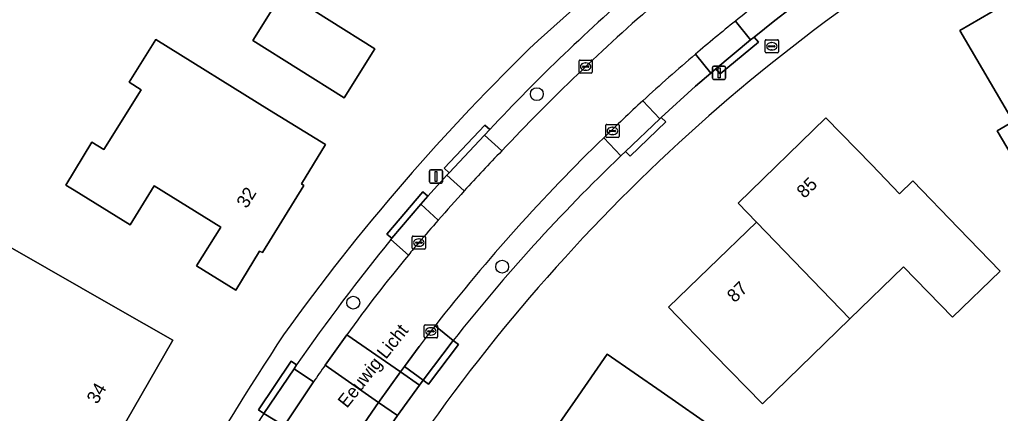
# Model space of a CAD drawing. Extents: x 160455 to 162082, y 388339 to 389736.
# Drawn here: x 161097.1 to 161171.6, y 388443.7 to 388473.6 of the extents above; entities that cross this region are included whole.
import ezdxf

# ---------------------------------------------------------------- set-up
doc = ezdxf.new("R2010")
doc.units = 0
for name, color, linetype in [('IMGEO_Boom', 7, 'Continuous'), ('IMGEO_Brandkraan', 7, 'Continuous'), ('IMGEO_Erf', 7, 'Continuous'), ('IMGEO_Kolk', 7, 'Continuous'), ('IMGEO_Lichtmast', 7, 'Continuous'), ('IMGEO_Openbare_ruimte_label', 7, 'Continuous'), ('IMGEO_Pand', 7, 'Continuous'), ('IMGEO_Pand_nummerreeks', 7, 'Continuous'), ('IMGEO_Parkeervlak_open', 7, 'Continuous'), ('IMGEO_Rijbaan_lokaal_open', 7, 'Continuous'), ('IMGEO_Voetpad_open', 7, 'Continuous')]:
    doc.layers.add(name, color=color, linetype=linetype)

msp = doc.modelspace()

# ---------------------------------------------------------------- linework, layer by layer
at = {"layer": 'IMGEO_Boom'}
for centre in [(161136.344, 388467.932), (161133.708, 388454.818), (161122.402, 388452.084)]:
    msp.add_circle(centre, 0.489, dxfattribs=at)
at = {"layer": 'IMGEO_Brandkraan'}
for p, q in [((161153.689, 388471.144), (161153.689, 388471.996)), ((161153.764, 388472.07), (161154.616, 388472.07)), ((161153.991, 388471.613), (161154.389, 388471.613)), ((161154.177, 388471.85), (161154.202, 388471.85)), ((161154.69, 388471.996), (161154.69, 388471.144)), ((161154.616, 388471.07), (161153.764, 388471.07)), ((161153.948, 388471.564), (161153.948, 388471.576)), ((161154.386, 388471.527), (161153.988, 388471.527)), ((161154.2, 388471.29), (161154.175, 388471.29)), ((161154.432, 388471.576), (161154.432, 388471.564))]:
    msp.add_line(p, q, dxfattribs=at)
for points in [[(161153.689, 388471.144), (161153.689, 388471.996)], [(161153.764, 388472.07), (161154.616, 388472.07)], [(161154.69, 388471.996), (161154.69, 388471.144)], [(161154.616, 388471.07), (161153.764, 388471.07)]]:
    msp.add_lwpolyline(points, dxfattribs=at)
for centre, radius, start, end in [((161153.766, 388471.994), 0.0765, 91.55205, 178.44795), ((161153.766, 388471.994), 0.0765, 91.55205, 178.44795), ((161153.988, 388471.573), 0.0403, 85.87752, 175.75265), ((161154.393, 388471.575), 0.0386, 1.73085, 96.63898), ((161154.614, 388471.994), 0.0765, 1.55205, 88.44795), ((161154.614, 388471.994), 0.0765, 1.55205, 88.44795), ((161153.766, 388471.146), 0.0765, 181.55205, 268.44795), ((161153.766, 388471.146), 0.0765, 181.55205, 268.44795), ((161153.985, 388471.563), 0.0366, 178.93798, 274.71019), ((161154.389, 388471.57), 0.043, 264.86636, 352.45326), ((161154.614, 388471.146), 0.0765, 271.55205, 358.44795), ((161154.614, 388471.146), 0.0765, 271.55205, 358.44795)]:
    msp.add_arc(centre, radius, start, end, dxfattribs=at)
for centre, major_axis, ratio, start_param, end_param in [((161154.176, 388471.57), (-0.387, 0.002), 0.722429, 4.712389, 7.853982), ((161154.201, 388471.57), (-0.39, 0.002), 0.717154, 1.570796, 4.712389)]:
    msp.add_ellipse(centre, major_axis=major_axis, ratio=ratio, start_param=start_param, end_param=end_param, dxfattribs=at)
at = {"layer": 'IMGEO_Erf'}
msp.add_lwpolyline([(161136.434, 388472.01), (161144.757, 388479.461), (161147.562, 388481.7)], dxfattribs=at)
for points in [[(161174.204, 388455.777), (161172.335, 388458.184), (161174.603, 388459.51), (161172.037, 388463.9), (161171.31, 388465.143), (161172.518, 388465.849), (161168.475, 388472.765), (161176.326, 388477.357), (161184.174, 388481.946), (161186.698, 388477.63), (161188.22, 388475.04), (161189.429, 388475.746), (161191.953, 388471.43), (161194.249, 388467.503), (161189.895, 388464.953), (161187.195, 388469.571), (161182.49, 388466.82), (161177.786, 388464.069), (161180.486, 388459.451)], [(161114.767, 388472.008), (161117.101, 388475.766), (161124.038, 388471.388), (161121.703, 388467.643)], [(161101.199, 388460.634), (161100.565, 388461.028), (161102.543, 388464.29), (161103.451, 388463.723), (161106.285, 388468.271), (161105.377, 388468.837), (161107.4, 388472.076), (161116.052, 388466.727), (161120.305, 388464.098), (161118.474, 388461.108), (161118.655, 388460.991), (161115.512, 388455.896), (161115.285, 388456.004), (161113.48, 388453.045), (161110.496, 388454.874), (161112.338, 388457.827), (161107.283, 388460.965), (161105.446, 388457.996)], [(161153.484, 388444.407), (161149.814, 388448.14), (161146.34, 388451.736), (161149.412, 388454.703), (161153.029, 388458.197), (161151.637, 388459.638), (161158.289, 388466.128), (161161.781, 388462.549), (161163.887, 388460.365), (161164.891, 388461.339), (161168.374, 388457.751), (161171.537, 388454.491), (161167.907, 388450.98), (161164.184, 388454.809), (161160.119, 388450.857)], [(161095.553, 388451.498), (161091.633, 388453.808), (161092.339, 388455.005), (161089.643, 388456.594), (161091.096, 388459.305), (161104.349, 388451.714), (161108.688, 388449.229), (161105.102, 388442.981), (161105.573, 388442.714), (161105.251, 388442.249), (161105.936, 388441.848), (161104.336, 388438.991), (161103.648, 388439.37), (161103.378, 388438.907), (161102.91, 388439.16), (161102.421, 388438.329), (161098.105, 388440.853), (161091.545, 388444.69)], [(161144.832, 388434.822), (161141.535, 388430.08), (161145.926, 388427.027), (161143.037, 388422.891), (161139.31, 388425.478), (161135.203, 388428.33), (161136, 388429.478), (161133.534, 388431.184), (161129.432, 388434.043), (161134.74, 388441.66), (161136.39, 388440.542), (161139.243, 388444.654), (161141.688, 388448.178), (161145.796, 388445.328), (161150.066, 388442.349)]]:
    msp.add_lwpolyline(points, close=True, dxfattribs=at)
for centre, radius, start, end in [((161238.162, 388365.537), 134.266, 96.39138, 127.00008), ((161240.224, 388363.086), 137.464, 127.07169, 154.36404), ((161248.826, 388355.372), 161.976, 133.93788, 144.40835), ((161380.249, 388277.69), 314.342, 146.8368, 157.50836)]:
    msp.add_arc(centre, radius, start, end, dxfattribs=at)
at = {"layer": 'IMGEO_Kolk'}
for p, q in [((161139.553, 388469.601), (161139.553, 388470.453)), ((161139.628, 388470.527), (161140.48, 388470.527)), ((161140.041, 388470.307), (161140.066, 388470.307)), ((161140.554, 388470.453), (161140.554, 388469.601)), ((161140.48, 388469.527), (161139.628, 388469.527)), ((161139.812, 388470.021), (161139.812, 388470.033)), ((161140.25, 388469.984), (161139.852, 388469.984)), ((161139.855, 388470.07), (161140.253, 388470.07)), ((161140.064, 388469.747), (161140.039, 388469.747)), ((161140.296, 388470.033), (161140.296, 388470.021)), ((161141.659, 388465.638), (161142.511, 388465.638)), ((161141.584, 388464.712), (161141.584, 388465.564)), ((161141.843, 388465.132), (161141.843, 388465.144)), ((161142.281, 388465.095), (161141.883, 388465.095)), ((161141.886, 388465.181), (161142.284, 388465.181)), ((161142.072, 388465.418), (161142.097, 388465.418)), ((161142.327, 388465.144), (161142.327, 388465.132)), ((161142.585, 388465.564), (161142.585, 388464.712)), ((161142.511, 388464.638), (161141.659, 388464.638)), ((161142.095, 388464.858), (161142.07, 388464.858)), ((161126.885, 388456.223), (161126.885, 388457.075)), ((161126.96, 388457.149), (161127.812, 388457.149)), ((161127.187, 388456.692), (161127.585, 388456.692)), ((161127.373, 388456.929), (161127.398, 388456.929)), ((161127.886, 388457.075), (161127.886, 388456.223)), ((161127.812, 388456.149), (161126.96, 388456.149)), ((161127.144, 388456.643), (161127.144, 388456.655)), ((161127.582, 388456.606), (161127.184, 388456.606)), ((161127.396, 388456.369), (161127.371, 388456.369)), ((161127.628, 388456.655), (161127.628, 388456.643)), ((161127.795, 388449.477), (161127.795, 388450.329)), ((161127.87, 388450.403), (161128.722, 388450.403)), ((161128.283, 388450.183), (161128.308, 388450.183)), ((161128.796, 388450.329), (161128.796, 388449.477)), ((161128.722, 388449.403), (161127.87, 388449.403)), ((161128.054, 388449.897), (161128.054, 388449.909)), ((161128.492, 388449.86), (161128.094, 388449.86)), ((161128.097, 388449.946), (161128.495, 388449.946)), ((161128.306, 388449.623), (161128.281, 388449.623)), ((161128.538, 388449.909), (161128.538, 388449.897))]:
    msp.add_line(p, q, dxfattribs=at)
for points in [[(161139.553, 388469.601), (161139.553, 388470.453)], [(161139.628, 388470.527), (161140.48, 388470.527)], [(161140.554, 388470.453), (161140.554, 388469.601)], [(161140.48, 388469.527), (161139.628, 388469.527)], [(161141.659, 388465.638), (161142.511, 388465.638)], [(161141.584, 388464.712), (161141.584, 388465.564)], [(161142.585, 388465.564), (161142.585, 388464.712)], [(161142.511, 388464.638), (161141.659, 388464.638)], [(161126.885, 388456.223), (161126.885, 388457.075)], [(161126.96, 388457.149), (161127.812, 388457.149)], [(161127.886, 388457.075), (161127.886, 388456.223)], [(161127.812, 388456.149), (161126.96, 388456.149)], [(161127.795, 388449.477), (161127.795, 388450.329)], [(161127.87, 388450.403), (161128.722, 388450.403)], [(161128.796, 388450.329), (161128.796, 388449.477)], [(161128.722, 388449.403), (161127.87, 388449.403)]]:
    msp.add_lwpolyline(points, dxfattribs=at)
for centre, radius, start, end in [((161139.63, 388470.451), 0.0765, 91.55205, 178.44795), ((161139.63, 388470.451), 0.0765, 91.55205, 178.44795), ((161140.478, 388470.451), 0.0765, 1.55205, 88.44795), ((161140.478, 388470.451), 0.0765, 1.55205, 88.44795), ((161139.63, 388469.603), 0.0765, 181.55205, 268.44795), ((161139.63, 388469.603), 0.0765, 181.55205, 268.44795), ((161139.852, 388470.03), 0.0403, 85.87752, 175.75265), ((161139.849, 388470.02), 0.0366, 178.93798, 274.71019), ((161140.253, 388470.027), 0.043, 264.86636, 352.45326), ((161140.257, 388470.032), 0.0386, 1.73085, 96.63898), ((161140.478, 388469.603), 0.0765, 271.55205, 358.44795), ((161140.478, 388469.603), 0.0765, 271.55205, 358.44795), ((161141.661, 388465.562), 0.0765, 91.55205, 178.44795), ((161141.661, 388465.562), 0.0765, 91.55205, 178.44795), ((161142.509, 388465.562), 0.0765, 1.55205, 88.44795), ((161142.509, 388465.562), 0.0765, 1.55205, 88.44795), ((161141.883, 388465.141), 0.0403, 85.87752, 175.75265), ((161141.88, 388465.131), 0.0366, 178.93798, 274.71019), ((161142.284, 388465.138), 0.043, 264.86636, 352.45326), ((161142.288, 388465.143), 0.0386, 1.73085, 96.63898), ((161141.661, 388464.714), 0.0765, 181.55205, 268.44795), ((161141.661, 388464.714), 0.0765, 181.55205, 268.44795), ((161142.509, 388464.714), 0.0765, 271.55205, 358.44795), ((161142.509, 388464.714), 0.0765, 271.55205, 358.44795), ((161126.962, 388457.073), 0.0765, 91.55205, 178.44795), ((161126.962, 388457.073), 0.0765, 91.55205, 178.44795), ((161127.184, 388456.652), 0.0403, 85.87752, 175.75265), ((161127.589, 388456.654), 0.0386, 1.73085, 96.63898), ((161127.81, 388457.073), 0.0765, 1.55205, 88.44795), ((161127.81, 388457.073), 0.0765, 1.55205, 88.44795), ((161126.962, 388456.225), 0.0765, 181.55205, 268.44795), ((161126.962, 388456.225), 0.0765, 181.55205, 268.44795), ((161127.181, 388456.642), 0.0366, 178.93798, 274.71019), ((161127.585, 388456.649), 0.043, 264.86636, 352.45326), ((161127.81, 388456.225), 0.0765, 271.55205, 358.44795), ((161127.81, 388456.225), 0.0765, 271.55205, 358.44795), ((161127.872, 388450.327), 0.0765, 91.55205, 178.44795), ((161127.872, 388450.327), 0.0765, 91.55205, 178.44795), ((161128.72, 388450.327), 0.0765, 1.55205, 88.44795), ((161128.72, 388450.327), 0.0765, 1.55205, 88.44795), ((161127.872, 388449.479), 0.0765, 181.55205, 268.44795), ((161127.872, 388449.479), 0.0765, 181.55205, 268.44795), ((161128.094, 388449.906), 0.0403, 85.87752, 175.75265), ((161128.091, 388449.896), 0.0366, 178.93798, 274.71019), ((161128.495, 388449.903), 0.043, 264.86636, 352.45326), ((161128.499, 388449.908), 0.0386, 1.73085, 96.63898), ((161128.72, 388449.479), 0.0765, 271.55205, 358.44795), ((161128.72, 388449.479), 0.0765, 271.55205, 358.44795)]:
    msp.add_arc(centre, radius, start, end, dxfattribs=at)
for centre, major_axis, ratio, start_param, end_param in [((161140.04, 388470.027), (-0.387, 0.002), 0.722429, 4.712389, 7.853982), ((161140.065, 388470.027), (-0.39, 0.002), 0.717154, 1.570796, 4.712389), ((161142.071, 388465.138), (-0.387, 0.002), 0.722429, 4.712389, 7.853982), ((161142.096, 388465.138), (-0.39, 0.002), 0.717154, 1.570796, 4.712389), ((161127.372, 388456.649), (-0.387, 0.002), 0.722429, 4.712389, 7.853982), ((161127.397, 388456.649), (-0.39, 0.002), 0.717154, 1.570796, 4.712389), ((161128.282, 388449.903), (-0.387, 0.002), 0.722429, 4.712389, 7.853982), ((161128.307, 388449.903), (-0.39, 0.002), 0.717154, 1.570796, 4.712389)]:
    msp.add_ellipse(centre, major_axis=major_axis, ratio=ratio, start_param=start_param, end_param=end_param, dxfattribs=at)
at = {"layer": 'IMGEO_Lichtmast'}
for p, q in [((161149.689, 388469.158), (161149.689, 388469.958)), ((161149.689, 388469.958), (161149.689, 388469.158)), ((161149.789, 388470.058), (161150.579, 388470.058)), ((161150.579, 388470.058), (161149.789, 388470.058)), ((161150.679, 388469.958), (161150.679, 388469.158)), ((161150.679, 388469.158), (161150.679, 388469.958)), ((161150.579, 388469.058), (161149.789, 388469.058)), ((161149.789, 388469.058), (161150.579, 388469.058)), ((161128.191, 388461.28), (161128.191, 388462.08)), ((161128.191, 388462.08), (161128.191, 388461.28)), ((161128.291, 388462.18), (161129.081, 388462.18)), ((161129.081, 388462.18), (161128.291, 388462.18)), ((161129.181, 388462.08), (161129.181, 388461.28)), ((161129.181, 388461.28), (161129.181, 388462.08)), ((161129.081, 388461.18), (161128.291, 388461.18)), ((161128.291, 388461.18), (161129.081, 388461.18))]:
    msp.add_line(p, q, dxfattribs=at)
for points in [[(161150.109, 388469.933), (161150.259, 388469.933), (161150.259, 388469.183), (161150.109, 388469.183), (161150.109, 388469.933)], [(161128.611, 388462.055), (161128.761, 388462.055), (161128.761, 388461.305), (161128.611, 388461.305), (161128.611, 388462.055)]]:
    msp.add_lwpolyline(points, dxfattribs=at)
for centre, start, end in [((161149.789, 388469.958), 90, 180), ((161149.789, 388469.958), 90, 180), ((161150.579, 388469.958), 0, 90), ((161150.579, 388469.958), 360, 90), ((161149.789, 388469.158), 180, 270), ((161149.789, 388469.158), 180, 270), ((161150.579, 388469.158), 270, 0), ((161150.579, 388469.158), 270, 0), ((161128.291, 388462.08), 90, 180), ((161128.291, 388462.08), 90, 180), ((161129.081, 388462.08), 0, 90), ((161129.081, 388462.08), 360, 90), ((161128.291, 388461.28), 180, 270), ((161128.291, 388461.28), 180, 270), ((161129.081, 388461.28), 270, 0), ((161129.081, 388461.28), 270, 0)]:
    msp.add_arc(centre, 0.1, start, end, dxfattribs=at)
at = {"layer": 'IMGEO_Pand'}
for points in [[(161182.49, 388466.82), (161176.326, 388477.357), (161168.475, 388472.765), (161172.518, 388465.849), (161171.31, 388465.143), (161172.037, 388463.9), (161174.603, 388459.51), (161172.335, 388458.184), (161174.204, 388455.777), (161180.486, 388459.451), (161177.786, 388464.069)], [(161121.703, 388467.643), (161124.038, 388471.388), (161117.101, 388475.766), (161114.767, 388472.008)], [(161101.199, 388460.634), (161105.446, 388457.996), (161107.283, 388460.965), (161112.338, 388457.827), (161110.496, 388454.874), (161113.48, 388453.045), (161115.285, 388456.004), (161115.512, 388455.896), (161118.655, 388460.991), (161118.474, 388461.108), (161120.305, 388464.098), (161116.052, 388466.727), (161107.4, 388472.076), (161105.377, 388468.837), (161106.285, 388468.271), (161103.451, 388463.723), (161102.543, 388464.29), (161100.565, 388461.028)], [(161153.029, 388458.197), (161160.119, 388450.857), (161164.184, 388454.809), (161167.907, 388450.98), (161171.537, 388454.491), (161168.374, 388457.751), (161164.891, 388461.339), (161163.887, 388460.365), (161161.781, 388462.549), (161158.289, 388466.128), (161151.637, 388459.638)], [(161098.105, 388440.853), (161102.421, 388438.329), (161102.91, 388439.16), (161103.378, 388438.907), (161103.648, 388439.37), (161104.336, 388438.991), (161105.936, 388441.848), (161105.251, 388442.249), (161105.573, 388442.714), (161105.102, 388442.981), (161108.688, 388449.229), (161104.349, 388451.714), (161091.096, 388459.305), (161089.643, 388456.594), (161092.339, 388455.005), (161091.633, 388453.808), (161095.553, 388451.498), (161091.545, 388444.69)], [(161153.029, 388458.197), (161149.412, 388454.703), (161146.34, 388451.736), (161149.814, 388448.14), (161153.484, 388444.407), (161160.119, 388450.857)], [(161136.39, 388440.542), (161144.832, 388434.822), (161150.066, 388442.349), (161145.796, 388445.328), (161141.688, 388448.178), (161139.243, 388444.654)]]:
    msp.add_lwpolyline(points, close=True, dxfattribs=at)
at = {"layer": 'IMGEO_Parkeervlak_open'}
for points in [[(161151.422, 388473.481), (161152.582, 388472.052), (161152.85, 388472.275), (161154.408, 388473.526), (161156.805, 388475.374), (161159.196, 388477.116)], [(161152.582, 388472.052), (161151.422, 388473.481)], [(161148.383, 388470.962), (161149.552, 388469.523), (161149.943, 388469.858), (161152.582, 388472.052)], [(161149.552, 388469.523), (161148.383, 388470.962)], [(161144.392, 388467.428), (161145.676, 388466.051), (161145.799, 388466.169), (161148.405, 388468.541), (161149.552, 388469.523)], [(161145.676, 388466.051), (161144.392, 388467.428)], [(161141.429, 388464.624), (161142.727, 388463.233), (161143.078, 388463.567), (161145.676, 388466.051)], [(161132.766, 388465.235), (161132.364, 388464.809), (161133.678, 388463.62), (161134.043, 388463.998)], [(161133.678, 388463.62), (161132.364, 388464.809), (161129.675, 388461.958), (161129.512, 388461.779), (161130.836, 388460.585)], [(161142.727, 388463.233), (161141.429, 388464.624)], [(161130.836, 388460.585), (161129.512, 388461.779), (161128.072, 388460.19), (161127.533, 388459.56), (161128.856, 388458.361)], [(161128.856, 388458.361), (161127.533, 388459.56), (161125.327, 388456.979), (161125.261, 388456.897), (161126.587, 388455.698)], [(161126.587, 388455.698), (161125.261, 388456.897)], [(161129.999, 388449.209), (161128.614, 388450.337)], [(161128.614, 388450.337), (161129.999, 388449.209)], [(161120.276, 388447.341), (161121.905, 388449.63)], [(161127.404, 388448.766), (161126.284, 388447.243), (161127.703, 388446.199), (161129.999, 388449.209)], [(161118.099, 388447.35), (161117.903, 388447.06), (161119.376, 388446.059)], [(161117.142, 388442.724), (161115.61, 388443.671)]]:
    msp.add_lwpolyline(points, dxfattribs=at)
for points in [[(161119.376, 388446.059), (161117.903, 388447.06), (161115.61, 388443.671), (161117.142, 388442.724)], [(161126.284, 388447.243), (161125.978, 388446.827), (161127.429, 388445.828), (161127.703, 388446.199)], [(161125.978, 388446.827), (161124.33, 388444.511), (161125.764, 388443.512), (161127.429, 388445.828)], [(161125.764, 388443.512), (161124.33, 388444.511), (161122.979, 388442.548), (161124.421, 388441.555), (161124.629, 388441.871)]]:
    msp.add_lwpolyline(points, close=True, dxfattribs=at)
for centre, radius, start, end in [((161238.87, 388366.326), 145.056, 130.63793, 137.01006), ((161246.796, 388354.828), 152.232, 127.16976, 128.79235), ((161250.719, 388353.649), 160.593, 130.74445, 136.5964), ((161241.908, 388361.224), 144.185, 128.87073, 130.43933), ((161247.734, 388354.743), 152.897, 130.52578, 132.52351), ((161236.932, 388366.673), 136.804, 132.56642, 134.27502), ((161240.386, 388362.972), 141.865, 134.23026, 141.98748), ((161235.359, 388365.557), 141.263, 136.03767, 137.72416), ((161234.607, 388367.056), 133.011, 133.69105, 141.856), ((161239.886, 388361.506), 147.338, 137.74274, 138.9007), ((161240.904, 388360.787), 148.578, 138.94982, 139.82005), ((161247.104, 388358.032), 156.907, 140.94382, 145.30294), ((161231.656, 388368.031), 136.84, 139.63908, 140.15911), ((161208.081, 388387.978), 105.959, 140.274, 144.41926), ((161253.218, 388353.114), 158.046, 142.03673, 142.75561), ((161233.329, 388367.018), 138.682, 144.6065, 145.25364), ((161235.684, 388366.455), 142.759, 147.25592, 153.06876)]:
    msp.add_arc(centre, radius, start, end, dxfattribs=at)
at = {"layer": 'IMGEO_Rijbaan_lokaal_open'}
for points in [[(161134.043, 388463.998), (161133.678, 388463.62)], [(161121.905, 388449.63), (161125.978, 388446.827), (161126.284, 388447.243), (161127.404, 388448.766)], [(161121.825, 388440.872), (161122.979, 388442.548), (161124.33, 388444.511), (161120.276, 388447.341)], [(161119.376, 388446.059), (161117.142, 388442.724)]]:
    msp.add_lwpolyline(points, dxfattribs=at)
msp.add_lwpolyline([(161125.978, 388446.827), (161121.905, 388449.63), (161120.276, 388447.341), (161124.33, 388444.511)], close=True, dxfattribs=at)
for centre, radius, start, end in [((161246.796, 388354.828), 152.232, 127.16976, 128.79235), ((161250.719, 388353.649), 160.593, 130.74445, 136.5964), ((161241.908, 388361.224), 144.185, 128.87073, 130.43933), ((161247.734, 388354.743), 152.897, 130.52578, 132.52351), ((161236.932, 388366.673), 136.804, 132.56642, 134.27502), ((161240.386, 388362.972), 141.865, 134.23026, 141.98748), ((161235.359, 388365.557), 141.263, 136.03767, 137.72416), ((161239.886, 388361.506), 147.338, 137.74274, 138.9007), ((161240.904, 388360.787), 148.578, 138.94982, 139.82005), ((161231.656, 388368.031), 136.84, 139.63908, 140.15911), ((161208.081, 388387.978), 105.959, 140.274, 144.41926), ((161253.218, 388353.114), 158.046, 142.03673, 142.75561), ((161233.329, 388367.018), 138.682, 144.6065, 145.25364)]:
    msp.add_arc(centre, radius, start, end, dxfattribs=at)
at = {"layer": 'IMGEO_Voetpad_open'}
for points in [[(161150.084, 388480.645), (161147.562, 388481.7), (161144.757, 388479.461), (161136.434, 388472.01)], [(161163.186, 388479.886), (161163.464, 388479.471), (161160.305, 388477.355), (161160.049, 388477.737), (161159.196, 388477.116), (161156.805, 388475.374), (161154.408, 388473.526), (161152.85, 388472.275), (161153.169, 388471.891), (161150.262, 388469.474), (161149.943, 388469.858), (161149.552, 388469.523), (161148.405, 388468.541), (161145.799, 388466.169), (161146.137, 388465.818), (161143.424, 388463.207), (161143.078, 388463.567), (161142.727, 388463.233)], [(161125.261, 388456.897), (161125.327, 388456.979), (161124.947, 388457.303), (161127.692, 388460.514), (161128.072, 388460.19), (161129.512, 388461.779), (161129.675, 388461.958), (161129.312, 388462.301), (161132.403, 388465.578), (161132.766, 388465.235)], [(161129.999, 388449.209), (161130.397, 388448.907), (161128.11, 388445.89), (161127.703, 388446.199), (161127.429, 388445.828), (161125.764, 388443.512), (161124.629, 388441.871), (161125.061, 388441.582), (161122.962, 388438.439), (161122.547, 388438.716)], [(161115.61, 388443.671), (161115.196, 388443.951), (161117.685, 388447.63), (161118.099, 388447.35)]]:
    msp.add_lwpolyline(points, dxfattribs=at)
for points in [[(161153.169, 388471.891), (161152.85, 388472.275), (161152.582, 388472.052), (161149.943, 388469.858), (161150.262, 388469.474)], [(161146.137, 388465.818), (161145.799, 388466.169), (161145.676, 388466.051), (161143.078, 388463.567), (161143.424, 388463.207)], [(161132.364, 388464.809), (161132.766, 388465.235), (161132.403, 388465.578), (161129.312, 388462.301), (161129.675, 388461.958)], [(161127.533, 388459.56), (161128.072, 388460.19), (161127.692, 388460.514), (161124.947, 388457.303), (161125.327, 388456.979)], [(161127.703, 388446.199), (161128.11, 388445.89), (161130.397, 388448.907), (161129.999, 388449.209)], [(161117.903, 388447.06), (161118.099, 388447.35), (161117.685, 388447.63), (161115.196, 388443.951), (161115.61, 388443.671)]]:
    msp.add_lwpolyline(points, close=True, dxfattribs=at)
for centre, radius, start, end in [((161238.162, 388365.537), 134.266, 96.39138, 127.00008), ((161238.87, 388366.326), 145.056, 130.63793, 137.01006), ((161240.224, 388363.086), 137.464, 127.07169, 154.36404), ((161248.826, 388355.372), 161.976, 133.93788, 144.40835), ((161234.607, 388367.056), 133.011, 133.69105, 141.856), ((161247.104, 388358.032), 156.907, 140.94382, 145.30294), ((161380.249, 388277.69), 314.342, 146.8368, 157.50836), ((161235.684, 388366.455), 142.759, 147.25592, 153.06876)]:
    msp.add_arc(centre, radius, start, end, dxfattribs=at)

# ---------------------------------------------------------------- texts
at = {"layer": 'IMGEO_Openbare_ruimte_label'}
msp.add_text('Eeuwig Licht', height=1, rotation=51.45654, dxfattribs=at).set_placement((161121.919, 388444.016))
at = {"layer": 'IMGEO_Pand_nummerreeks'}
for s, rotation, p in [('85', 44.29376, (161156.662, 388459.958)), ('32', 58.30552, (161114.312, 388459.19)), ('87', 44.00668, (161151.369, 388452.034)), ('34', 60.10307, (161102.957, 388444.318))]:
    msp.add_text(s, height=1, rotation=rotation, dxfattribs=at).set_placement(p)

doc.saveas('drawing.dxf')
